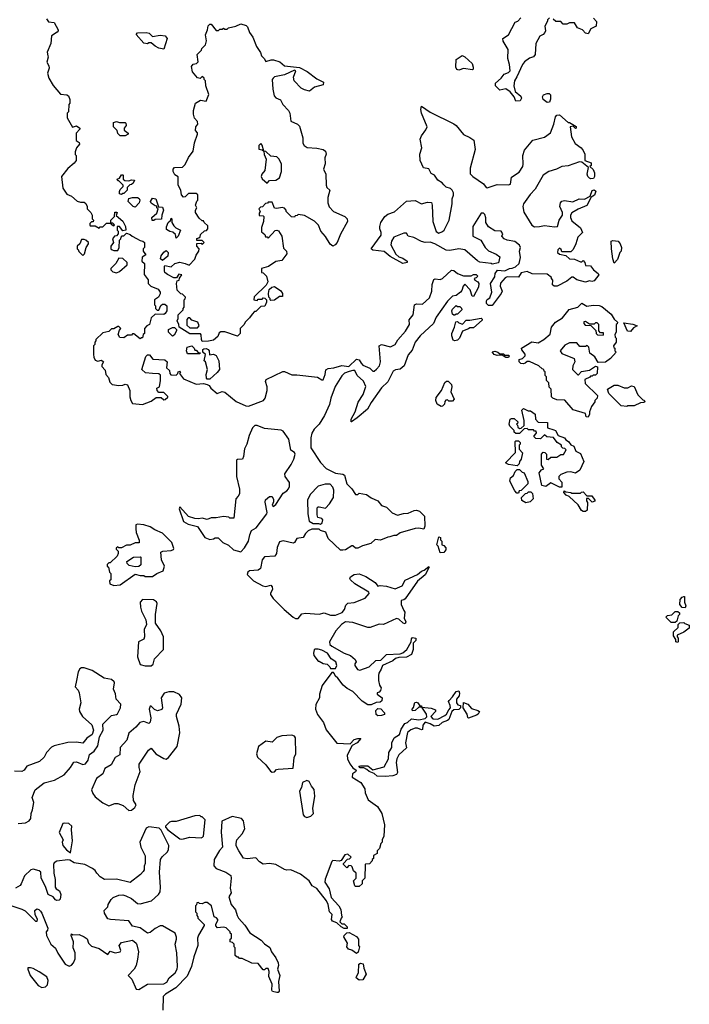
# Model space of a CAD drawing. Extents: x 2219101 to 2444320, y 201258 to 358766.
# Tile 274 of 349: x 2395788 to 2401168, y 249642 to 257556. Entities that reach past the tile are written whole.
import ezdxf

# ---------------------------------------------------------------- set-up
doc = ezdxf.new("R2010")
doc.units = 0

msp = doc.modelspace()

# ---------------------------------------------------------------- linework, layer by layer
at = {"layer": '0CON10XD'}
for points in [[(2396003, 257563), (2396018.3, 257538.3), (2396065, 257532.5), (2396097.5, 257475), (2396097.5, 257465), (2396087.5, 257455), (2396043, 257427), (2396037.5, 257365), (2396007.5, 257295), (2396013.3, 257265), (2396016.1, 257253.9), (2396006.7, 257215), (2396021.2, 257185), (2396023.8, 257165), (2396010, 257125), (2396022.5, 257085), (2396056.4, 257026.4), (2396115, 256956.7), (2396165, 256952.5), (2396180, 256945), (2396190, 256915), (2396190, 256885), (2396182.5, 256875), (2396180, 256815), (2396170, 256805), (2396168.3, 256768.3), (2396211.7, 256691.7), (2396245, 256702.5), (2396270, 256685), (2396270, 256675), (2396242.5, 256645), (2396242.5, 256585), (2396265, 256570), (2396267.5, 256555), (2396243, 256527), (2396232.5, 256495), (2396232.5, 256472.5), (2396240, 256465), (2396240, 256425), (2396226.4, 256403.6), (2396175, 256360), (2396122.5, 256295), (2396133, 256203), (2396165, 256152.5), (2396205, 256137.5), (2396248.3, 256098.3), (2396275, 256090), (2396305, 256090), (2396318.3, 256078.3), (2396330, 256055), (2396330, 256035), (2396360, 256005), (2396370, 255985), (2396370, 255955), (2396380, 255945), (2396378.3, 255931.7), (2396365, 255930), (2396351.7, 255918.3), (2396350, 255905), (2396355, 255900), (2396395, 255900), (2396425, 255880), (2396435, 255890), (2396455, 255890), (2396485, 255920), (2396520, 255920), (2396521.7, 255911.7), (2396545, 255900), (2396548.3, 255908.3), (2396535, 255920), (2396520, 255920), (2396520, 255945), (2396550, 255975), (2396551.7, 256008.3), (2396565, 256010), (2396570, 256005), (2396561.7, 255981.7), (2396616.1, 255936.1), (2396637.5, 255895), (2396640, 255865), (2396615, 255860), (2396590, 255895), (2396570, 255895), (2396570, 255865), (2396580, 255855), (2396580, 255835), (2396565, 255820), (2396550, 255815), (2396532.5, 255795), (2396540, 255765), (2396520, 255735), (2396520, 255715), (2396530, 255705), (2396545, 255700), (2396575, 255700), (2396580, 255705), (2396587.5, 255725), (2396590, 255785), (2396600, 255795), (2396601.7, 255808.3), (2396611.7, 255818.3), (2396625, 255820), (2396645, 255840), (2396675, 255830), (2396690, 255815), (2396727, 255797)], [(2397255, 254970), (2397247.5, 254985), (2397247, 255023), (2397241.7, 255031.7), (2397155, 255030), (2397070, 255085), (2397067, 255107), (2397052.5, 255135), (2397060, 255155), (2397060, 255185), (2397100, 255225), (2397100, 255235), (2397110, 255245), (2397110, 255305), (2397118.3, 255311.7), (2397120, 255325), (2397095, 255350), (2397081.7, 255351.7), (2397053, 255383), (2397047.5, 255435), (2397051.7, 255458.3), (2397068.3, 255461.7), (2397071.7, 255478.3), (2397090, 255505), (2397065, 255510), (2397048.3, 255481.7), (2397025, 255480), (2396975, 255507.5), (2396953.6, 255523.6), (2396950, 255535), (2396950, 255575), (2396955, 255580), (2397005, 255570), (2397033, 255597), (2397075, 255607.5), (2397117, 255597), (2397148.3, 255581.7), (2397195, 255630), (2397206.4, 255663.6), (2397227.5, 255695), (2397230, 255715), (2397210, 255735), (2397211.7, 255758.3), (2397245, 255760), (2397255, 255750), (2397270, 255765), (2397255, 255780), (2397211.7, 255781.7), (2397211.7, 255798.3), (2397228.3, 255801.7), (2397238.3, 255811.7), (2397241.7, 255828.3), (2397271.7, 255858.3), (2397288.3, 255861.7), (2397300, 255875), (2397298.3, 255898.3), (2397270, 255925), (2397265, 255940), (2397255, 255940), (2397230.7, 255960.7), (2397200, 256005), (2397200, 256025), (2397210, 256045), (2397200, 256065), (2397211.7, 256098.3), (2397220, 256105), (2397218.3, 256148.3), (2397205, 256160), (2397145, 256160), (2397118.3, 256131.7), (2397105, 256130), (2397088.3, 256148.3), (2397082.5, 256185), (2397060, 256225), (2397061.7, 256291.7), (2397035, 256310), (2397020, 256335), (2397020, 256355), (2397031.7, 256368.3), (2397095, 256370), (2397118.3, 256391.7), (2397143, 256447), (2397181.7, 256498.3), (2397193, 256567), (2397217.5, 256635), (2397217, 256647), (2397200, 256665), (2397202.5, 256695), (2397220, 256715), (2397216.4, 256736.4), (2397193.3, 256765), (2397183.6, 256796.4), (2397183.3, 256825), (2397200, 256885), (2397240.7, 256909.3), (2397285, 256900), (2397307.5, 256955), (2397283, 257023), (2397280, 257065), (2397270, 257075), (2397270, 257085), (2397255, 257100), (2397237, 257083), (2397215, 257087.5), (2397176.4, 257136.4), (2397169.3, 257180.7), (2397181.7, 257198.3), (2397207, 257203), (2397221.7, 257218.3), (2397213, 257277), (2397248.3, 257311.7), (2397250, 257325), (2397280, 257355), (2397287.5, 257385), (2397280, 257435), (2397297, 257473), (2397303, 257507), (2397315, 257520), (2397325, 257520), (2397365, 257470), (2397385, 257470), (2397395, 257480), (2397415, 257480), (2397425, 257487.5), (2397435, 257480), (2397455, 257480), (2397465, 257490), (2397525, 257502.5), (2397565, 257523.3), (2397608.3, 257508.3), (2397619.2, 257499.2), (2397634.1, 257454.1), (2397660, 257415), (2397691.7, 257341.7), (2397723.3, 257293.3), (2397730, 257265), (2397753, 257243), (2397765, 257220), (2397807, 257233), (2397827, 257233), (2397877, 257217), (2397915, 257183.8), (2398035, 257172.5), (2398098.3, 257138.3), (2398175, 257081.2), (2398230, 257055), (2398225, 257032.5), (2398156.4, 257013.6), (2398115, 256982.5), (2398075, 256992.5), (2398050, 257005), (2397993.9, 257063.9), (2397987.5, 257095), (2398007.5, 257145), (2397995, 257150), (2397915, 257112), (2397835, 257096.2), (2397823.6, 257086.4), (2397817.5, 257075), (2397823, 256997), (2397833.6, 256943.6), (2397845, 256927.5), (2397883, 256913), (2397902.5, 256875), (2397947.5, 256825), (2397957.5, 256805), (2397965, 256740), (2398020, 256715), (2398035, 256700), (2398063.3, 256605), (2398063.9, 256563.9), (2398072.5, 256545), (2398098.3, 256528.3), (2398175, 256522.5), (2398225, 256512.5), (2398245, 256500), (2398250, 256475), (2398238.8, 256445), (2398243, 256397), (2398230, 256355), (2398247, 256313), (2398250, 256225), (2398256.4, 256206.4), (2398280, 256185), (2398263.6, 256126.4), (2398263.3, 256085), (2398275, 256052.5), (2398310, 256015), (2398400, 255975), (2398420, 255955), (2398422.5, 255935), (2398365, 255832.5), (2398338.8, 255765), (2398323.9, 255746.1), (2398305, 255736.7), (2398281.7, 255751.7), (2398245, 255812.5), (2398207.5, 255855), (2398187.5, 255905), (2398156.4, 255936.4), (2398075, 255982.5), (2398025, 255990), (2398018.3, 255981.7), (2398001.7, 255978.3), (2397995, 255970), (2397971.7, 255971.7), (2397930, 256015), (2397930, 256025), (2397915, 256040), (2397897, 256047), (2397855, 256037.5), (2397835, 256040), (2397815, 256090), (2397785, 256090), (2397778.3, 256081.7), (2397761.7, 256078.3), (2397738.3, 256051.7), (2397721.7, 256048.3), (2397710, 256035), (2397720, 256015), (2397711.7, 256001.7), (2397711.7, 255981.7), (2397745, 255980), (2397750, 255975), (2397747.5, 255935), (2397730, 255885), (2397731.7, 255851.7), (2397758.3, 255828.3), (2397761.7, 255811.7), (2397775, 255810), (2397785, 255800), (2397839.3, 255860.7), (2397855, 255863.3), (2397868, 255858), (2397893.3, 255815), (2397908.3, 255718.3), (2397932.5, 255695), (2397933.3, 255675), (2397895, 255620), (2397845, 255612.5), (2397787, 255573), (2397730, 255555), (2397730, 255525), (2397745, 255520), (2397770, 255495), (2397781.7, 255448.3), (2397768.3, 255421.7), (2397671.7, 255328.3), (2397670, 255305), (2397695, 255300), (2397705, 255310), (2397735, 255310), (2397745, 255320), (2397758.3, 255318.3), (2397770, 255305), (2397770, 255285), (2397756.4, 255253.6), (2397725, 255250), (2397685, 255210), (2397675, 255210), (2397655, 255190), (2397635, 255160), (2397600, 255125), (2397592.5, 255105), (2397560, 255075), (2397560, 255035), (2397538.3, 255011.7), (2397437, 255047), (2397405, 255047.5), (2397391.7, 255038.3), (2397379.3, 255010.7), (2397345, 254980), (2397305, 254972.5), (2397255, 254970)], [(2400045, 257570), (2400030, 257555), (2400030, 257545), (2400007.5, 257505), (2400012.5, 257465), (2400008.3, 257451.7), (2399995, 257437.5), (2399967, 257423), (2399933.8, 257365), (2399930, 257275), (2399915, 257257.5), (2399885, 257247.5), (2399845, 257217.5), (2399827.5, 257195), (2399783.3, 257096.7), (2399762.5, 257065), (2399757.5, 257025), (2399768.3, 256978.3), (2399815, 256940), (2399820, 256925), (2399810, 256905), (2399775, 256900), (2399760, 256935), (2399730, 256975), (2399695, 257000), (2399645, 256990), (2399610, 257025), (2399610, 257045), (2399657.5, 257085), (2399681.7, 257118.3), (2399715, 257132.5), (2399727.5, 257145), (2399723, 257197), (2399710.8, 257245), (2399712.5, 257315), (2399673, 257383), (2399670, 257405), (2399716.4, 257433.6), (2399770, 257535), (2399790, 257545), (2399815, 257570)], [(2400397.5, 257567.5), (2400421.7, 257541.7), (2400420, 257505), (2400377, 257483), (2400355, 257442.5), (2400335, 257447.5), (2400310, 257475), (2400270.7, 257490.7), (2400245, 257530), (2400205, 257530), (2400185, 257520), (2400155, 257520), (2400135, 257540), (2400095, 257540), (2400075, 257560)], [(2396945, 257320), (2396905, 257327.5), (2396875, 257342.5), (2396845, 257370), (2396825, 257370), (2396815, 257362.5), (2396785, 257367.5), (2396723, 257437), (2396735, 257450), (2396805, 257452.5), (2396827, 257447), (2396855, 257420), (2396915, 257432.5), (2396957, 257427), (2396972.5, 257405), (2396945, 257320)], [(2399315, 257151.2), (2399300, 257155), (2399293.3, 257175), (2399293.8, 257236.2), (2399343, 257267), (2399365, 257257.5), (2399422.5, 257205), (2399432.5, 257175), (2399431.7, 257158.3), (2399425, 257153.3), (2399355, 257164.2), (2399315, 257151.2)], [(2400025, 256890), (2399993.6, 256913.6), (2399987.5, 256935), (2399997, 256953), (2400025, 256963.3), (2400041.7, 256961.7), (2400052.5, 256952.5), (2400053.6, 256916.4), (2400045, 256892.5), (2400025, 256890)], [(2399585, 255260), (2399555, 255260), (2399537.5, 255275), (2399537.5, 255295), (2399545, 255307.5), (2399565, 255320), (2399582.5, 255365), (2399572, 255435), (2399605, 255490), (2399607.5, 255515), (2399628.3, 255541.7), (2399685, 255537.5), (2399723, 255557), (2399745, 255557.5), (2399770.7, 255569.3), (2399800, 255595), (2399812.5, 255645), (2399803.3, 255695), (2399812.5, 255725), (2399803.3, 255743.3), (2399765, 255773.3), (2399705, 255783.3), (2399680, 255795), (2399662.5, 255815), (2399670, 255835), (2399657, 255857), (2399605, 255858), (2399555, 255892), (2399533.8, 255925), (2399533, 255963), (2399525, 255990), (2399515, 256000), (2399495, 256000), (2399430, 255895), (2399427.5, 255815), (2399492.9, 255782.9), (2399526.7, 255725), (2399555, 255697.5), (2399615, 255672.5), (2399645, 255650), (2399635, 255602.5), (2399585, 255590), (2399575, 255597.5), (2399485, 255607.5), (2399465, 255617.5), (2399363.3, 255706.7), (2399315, 255714), (2399245, 255700.8), (2399215, 255702.5), (2399124.2, 255754.2), (2399085, 255768), (2399046.1, 255766.1), (2399015, 255772), (2398955, 255806.2), (2398910, 255815), (2398895, 255840), (2398875, 255840), (2398795, 255807.5), (2398774.1, 255775.9), (2398770, 255745), (2398810.3, 255670.3), (2398835, 255650), (2398865, 255640), (2398900, 255615), (2398900, 255605), (2398865, 255597.5), (2398765, 255652), (2398715, 255692), (2398624, 255704), (2398612.5, 255715), (2398691.2, 255825), (2398693.3, 255845), (2398682.5, 255875), (2398682.5, 255895), (2398690, 255925), (2398722.5, 255975), (2398746.4, 255993.6), (2398798.3, 256011.7), (2398895, 256097.5), (2398965, 256103.3), (2399015, 256076.7), (2399065, 256090), (2399096.7, 256086.7), (2399102.5, 256065), (2399107.5, 255935), (2399133.6, 255853.6), (2399155, 255840), (2399185, 255852.5), (2399197.5, 255865), (2399237.5, 255945), (2399262.5, 256075), (2399262.5, 256115), (2399272.5, 256145), (2399272.5, 256165), (2399262.5, 256185), (2399248.3, 256198.3), (2399215, 256210), (2399195, 256227.5), (2399182.5, 256245), (2399146.7, 256266.7), (2399120, 256305), (2399095, 256320), (2399075.9, 256355.9), (2399032.5, 256365), (2399006.2, 256425), (2399003.9, 256476.1), (2399020, 256525), (2399006.7, 256595), (2399016.4, 256623.6), (2399050.7, 256669.3), (2399062.5, 256695), (2399017.5, 256805), (2399010, 256835), (2399015, 256860), (2399085, 256812.5), (2399275, 256720), (2399295.9, 256705.9), (2399355, 256632.5), (2399405, 256610), (2399436.4, 256586.4), (2399446.7, 256513.3), (2399408.3, 256361.7), (2399408.3, 256318.3), (2399427.5, 256295), (2399515, 256236.2), (2399535, 256206.7), (2399545, 256203.3), (2399625, 256230), (2399715, 256227.3), (2399731.9, 256235), (2399740.3, 256289.7), (2399800.3, 256329.7), (2399830, 256375), (2399834.3, 256395), (2399830, 256465), (2399845, 256507.5), (2399911.2, 256588.8), (2400005, 256611.2), (2400052.5, 256647.5), (2400079.4, 256715), (2400092.5, 256775), (2400105, 256787.5), (2400125, 256792.5), (2400195, 256730), (2400205, 256730), (2400258.3, 256698.3), (2400260, 256685), (2400255, 256680), (2400235, 256700), (2400210, 256695), (2400221.2, 256615), (2400250.9, 256560.9), (2400300, 256525), (2400316.7, 256505), (2400330, 256475), (2400330, 256425), (2400380, 256405), (2400380, 256385), (2400370, 256375), (2400395, 256352.5), (2400406.2, 256325), (2400406.7, 256295), (2400399.3, 256280.7), (2400376.4, 256276.4), (2400365, 256283.3), (2400353.3, 256295), (2400348.8, 256315), (2400358.3, 256368.3), (2400305, 256410), (2400285, 256412.5), (2400195, 256382.5), (2400143, 256377), (2400100, 256355), (2400040, 256335), (2399995, 256307.5), (2399930, 256195), (2399889.6, 256150.5), (2399836.7, 256075), (2399830, 256055), (2399838.3, 256008.3), (2399904.1, 255904.1), (2399925, 255890), (2399965, 255893.8), (2400005, 255902), (2400085, 255890), (2400110, 255895), (2400123.8, 255945), (2400150, 255985), (2400148.8, 256005), (2400126.7, 256055), (2400133.8, 256085), (2400145, 256097.5), (2400165, 256102.5), (2400233, 256093), (2400283.8, 256116.2), (2400325, 256113.8), (2400371.7, 256138.3), (2400387, 256183), (2400405, 256187.5), (2400417, 256177), (2400406.7, 256145), (2400380.7, 256129.3), (2400345, 256062.5), (2400276.4, 256033.6), (2400225, 256002.5), (2400212.5, 255985), (2400212.5, 255965), (2400225, 255940), (2400293, 255883), (2400310, 255845), (2400273, 255807), (2400256.4, 255753.6), (2400235, 255710), (2400215, 255690), (2400145, 255690), (2400138.3, 255708.3), (2400125, 255720), (2400113, 255707), (2400110, 255685), (2400125, 255670), (2400175, 255660), (2400205, 255632.5), (2400245, 255630), (2400295, 255610), (2400305, 255610), (2400315, 255620), (2400330, 255605), (2400335, 255580), (2400375, 255577.5), (2400397.5, 255545), (2400436.2, 255516.2), (2400442.5, 255505), (2400405, 255456), (2400385, 255452), (2400365, 255456.7), (2400335, 255446.7), (2400265, 255463.8), (2400236.2, 255486.2), (2400225, 255487.5), (2400185, 255453.3), (2400106.4, 255413.6), (2400083, 255413), (2400070, 255425), (2400071.7, 255461.7), (2400060, 255475), (2400060, 255485), (2400025, 255510), (2399905, 255512.5), (2399865, 255532.5), (2399817.5, 255522.5), (2399795, 255487.5), (2399705, 255490), (2399689.2, 255480.8), (2399651.7, 255438.3), (2399649.2, 255415), (2399663.3, 255375), (2399657.5, 255355), (2399585, 255260)], [(2396635, 256622.5), (2396595, 256622.5), (2396575, 256640), (2396570, 256665), (2396542.5, 256695), (2396541.7, 256728.3), (2396565, 256737.5), (2396588.3, 256728.3), (2396635, 256730), (2396640, 256725), (2396642.5, 256705), (2396627.5, 256685), (2396628.3, 256668.3), (2396660, 256645), (2396660, 256635), (2396635, 256622.5)], [(2397775, 256242.5), (2397795, 256262.5), (2397845, 256266.7), (2397876.4, 256283.6), (2397892.5, 256335), (2397890, 256395), (2397872.5, 256435), (2397853.6, 256453.6), (2397805, 256458.8), (2397765, 256497.5), (2397750, 256500), (2397737, 256547), (2397725, 256560), (2397710, 256545), (2397710, 256515), (2397735, 256510), (2397750, 256500), (2397753, 256473), (2397767.5, 256435), (2397756.1, 256343.9), (2397732, 256315), (2397728.8, 256295), (2397737, 256277), (2397775, 256242.5)], [(2396605, 256150), (2396590, 256155), (2396590, 256175), (2396595, 256190), (2396620, 256215), (2396620, 256225), (2396585, 256260), (2396575, 256260), (2396570, 256275), (2396588.3, 256281.7), (2396605, 256310), (2396615, 256310), (2396620, 256305), (2396620, 256275), (2396633, 256263), (2396665, 256260), (2396685, 256270), (2396710, 256265), (2396698.3, 256241.7), (2396685, 256230), (2396671.7, 256228.3), (2396651.7, 256208.3), (2396650, 256185), (2396625, 256160), (2396615, 256160), (2396605, 256150)], [(2396715, 256050), (2396700, 256055), (2396660, 256095), (2396665, 256120), (2396695, 256127.5), (2396735, 256127.5), (2396748.3, 256118.3), (2396752.5, 256105), (2396747.5, 256085), (2396715, 256050)], [(2396851.7, 255941.7), (2396850, 255965), (2396888.3, 256001.7), (2396900, 256035), (2396890, 256045), (2396888.3, 256058.3), (2396875, 256060), (2396845, 256080), (2396837.5, 256095), (2396855, 256122.5), (2396882.5, 256115), (2396901.7, 256051.7), (2396935, 256050), (2396942.5, 256025), (2396930, 255985), (2396928.3, 255951.7), (2396875, 255950), (2396865, 255942.5), (2396851.7, 255941.7)], [(2397045, 255800), (2397038.3, 255828.3), (2397018.3, 255848.3), (2396993, 255853), (2396968.3, 255868.3), (2396968.3, 255891.7), (2396980, 255925), (2396998.3, 255941.7), (2397005, 255960), (2397010, 255955), (2397010, 255925), (2397025, 255900), (2397041.7, 255881.7), (2397080, 255865), (2397060, 255815), (2397045, 255800)], [(2396295, 255660), (2396307, 255673), (2396322.5, 255725), (2396340, 255755), (2396340, 255765), (2396320, 255785), (2396305, 255790), (2396285, 255790), (2396270, 255755), (2396250, 255735), (2396250, 255715), (2396258.3, 255708.3), (2396261.7, 255691.7), (2396295, 255660)], [(2396727, 255797), (2396755, 255780), (2396777, 255777), (2396790, 255765), (2396790, 255725), (2396780, 255715), (2396780, 255695), (2396800, 255665), (2396771.7, 255648.3), (2396770, 255615), (2396790, 255595), (2396788.3, 255508.3), (2396820, 255465), (2396820, 255435), (2396840, 255415), (2396900.7, 255390.7), (2396917, 255367), (2396917, 255353), (2396903, 255327), (2396870, 255305), (2396870, 255265), (2396880, 255255), (2396880, 255235), (2396891.7, 255221.7), (2396905, 255220), (2396921.7, 255258.3), (2396935, 255270), (2396955, 255270), (2396970, 255255), (2396970, 255215), (2396956.4, 255193.6), (2396945, 255187.5), (2396875, 255190), (2396845, 255160), (2396830, 255105), (2396810, 255095), (2396790, 255075), (2396790, 255035), (2396780, 255025), (2396775, 255000), (2396765, 255000), (2396755, 254990), (2396705, 255030), (2396695, 255030), (2396685, 255020), (2396655, 255020), (2396625, 255000), (2396591.7, 255001.7), (2396577.5, 255025), (2396588.3, 255061.7), (2396600, 255075), (2396585, 255090), (2396575, 255090), (2396545, 255070), (2396525, 255070), (2396505, 255050), (2396455, 255040), (2396400, 254985), (2396400, 254975), (2396390, 254965), (2396390, 254945), (2396380, 254935), (2396380, 254865), (2396383, 254843), (2396395, 254820), (2396415, 254812.5), (2396445, 254820), (2396460, 254805), (2396448.3, 254781.7), (2396448.3, 254768.3), (2396475, 254740), (2396480, 254705), (2396500.7, 254680.7), (2396513, 254643), (2396530, 254625), (2396585, 254616.7), (2396615, 254617.5), (2396635, 254627.5), (2396655, 254620), (2396672.5, 254575), (2396672.5, 254525), (2396680, 254495), (2396695, 254470), (2396775, 254462.5), (2396845, 254490), (2396885, 254520), (2396925, 254520), (2396945, 254500), (2396957, 254503), (2396978.3, 254521.7), (2396978.3, 254528.3), (2396945, 254560), (2396905, 254560), (2396892.5, 254575), (2396890, 254595), (2396910, 254605), (2396920, 254655), (2396918.3, 254698.3), (2396905, 254710), (2396855, 254711.2), (2396798.3, 254718.3), (2396770, 254745), (2396800.7, 254849.3), (2396815, 254862.5), (2396831.7, 254861.7), (2396858.3, 254828.3), (2396955, 254822.5), (2396972.5, 254805), (2396968.3, 254758.3), (2396990, 254735), (2396993, 254713), (2397001.7, 254701.7), (2397045, 254700), (2397058.3, 254711.7), (2397060, 254725), (2397075, 254730), (2397080, 254725), (2397071.7, 254711.7), (2397105, 254670), (2397205, 254627.5), (2397265, 254632.5), (2397295, 254622.5), (2397310, 254615), (2397323.6, 254593.6), (2397375, 254552.5), (2397415, 254567.5), (2397435, 254563.3), (2397525.9, 254485.9), (2397605, 254452), (2397625, 254450), (2397746.7, 254495), (2397758.8, 254515), (2397776.4, 254576.4), (2397776.7, 254605), (2397763, 254647), (2397767.5, 254665), (2397903, 254727), (2397915, 254727.5), (2397975, 254702.5), (2398015, 254702.5), (2398181.7, 254681.7), (2398215, 254660), (2398225, 254660), (2398243.3, 254705), (2398247.5, 254742.5), (2398265, 254752.5), (2398313, 254757), (2398375, 254776.2), (2398431.7, 254768.3), (2398495, 254827.5), (2398515, 254822.5), (2398531.2, 254795), (2398545, 254778.8), (2398600, 254755), (2398625, 254730), (2398635, 254730), (2398655, 254746.2), (2398678.6, 254775), (2398685.8, 254805), (2398676.7, 254935), (2398695, 254944), (2398767.7, 254927.7), (2398803.4, 254946.6), (2398825, 254984), (2398888, 255052), (2398920.4, 255105), (2398917.7, 255142.3), (2398950, 255185), (2398960, 255265), (2398975, 255272.5), (2399025, 255270.8), (2399080.3, 255319.7), (2399100.6, 255375), (2399102.3, 255427.7), (2399115, 255467.5), (2399125, 255472.5), (2399165, 255468.8), (2399185, 255476.2), (2399257, 255543), (2399275, 255540), (2399305, 255516.7), (2399355, 255497.5), (2399415, 255497.5), (2399435, 255507.5), (2399455, 255507.5), (2399470, 255495), (2399455, 255480), (2399440, 255475), (2399443.6, 255463.6), (2399469.3, 255449.3), (2399477.5, 255435), (2399473.3, 255405), (2399435, 255330), (2399423, 255333), (2399407.5, 255385), (2399365, 255430), (2399350, 255415), (2399341.7, 255378.3), (2399330, 255365), (2399295, 255340), (2399265, 255332.5), (2399225, 255292.5), (2399133.3, 255165), (2399113.3, 255115), (2399005.8, 255014.2), (2398965.7, 254964.3), (2398941.2, 254898.8), (2398908.3, 254861.7), (2398876.7, 254775), (2398845, 254746.2), (2398808.3, 254741.7), (2398789.2, 254730.8), (2398745.5, 254644.5), (2398694.2, 254595.8), (2398611.2, 254478.8), (2398583.3, 254425), (2398500, 254355), (2398455, 254323.8), (2398450, 254325), (2398451.2, 254345), (2398483.8, 254405), (2398508.3, 254481.7), (2398547.7, 254542.3), (2398568.3, 254608.3), (2398550.4, 254650.5), (2398500, 254695), (2398480, 254735), (2398465, 254737.5), (2398435, 254727.5), (2398396.4, 254713.6), (2398375, 254692.5), (2398321.7, 254608.3), (2398286.7, 254515), (2398276.4, 254463.6), (2398235.8, 254374.2), (2398194.1, 254305.9), (2398153.8, 254265), (2398136.1, 254233.9), (2398126.2, 254195), (2398128, 254115), (2398205.7, 253995.7), (2398249.7, 253949.7), (2398325, 253910), (2398383.3, 253903.3), (2398397.5, 253895), (2398416.4, 253826.4), (2398457.5, 253785), (2398485, 253740), (2398505, 253740), (2398515, 253750), (2398575, 253740), (2398613, 253713), (2398665, 253687.5), (2398695, 253650), (2398735, 253637.5), (2398781.7, 253591.7), (2398823, 253573), (2398871.7, 253588.3), (2398909.3, 253590.7), (2398958.3, 253611.7), (2398975, 253612.5), (2399000, 253605), (2399040, 253565), (2399042.5, 253485), (2399035, 253460), (2398995, 253470), (2398965, 253467.5), (2398845, 253432.5), (2398815, 253410), (2398795, 253410), (2398761.7, 253398.3), (2398745, 253397.5), (2398686.4, 253373.6), (2398643, 253377), (2398610, 253345), (2398541.7, 253328.3), (2398505, 253308.6), (2398485, 253308), (2398465, 253327.5), (2398457, 253327), (2398405, 253296.2), (2398385, 253291.2), (2398365, 253293.3), (2398266.2, 253386.2), (2398246.4, 253436.4), (2398205, 253450), (2398195, 253460), (2398135, 253460), (2398105, 253447.5), (2398085, 253427.5), (2398065, 253393.3), (2398013.9, 253386.1), (2397996.2, 253355), (2397985, 253349.2), (2397905, 253368.6), (2397875, 253360), (2397856.7, 253315), (2397850, 253265), (2397837.5, 253245), (2397755, 253238), (2397735.8, 253215), (2397723.8, 253145), (2397705, 253131.4), (2397635, 253125.6), (2397621.4, 253115), (2397616, 253096), (2397665, 253046.7), (2397742.5, 253005), (2397765, 252999.2), (2397805, 253010), (2397817, 252997), (2397820, 252975), (2397803.2, 252946.8), (2397802.5, 252935), (2397825, 252903.8), (2397912, 252815), (2397985, 252753.1), (2398005, 252742.7), (2398025, 252744.2), (2398055, 252780), (2398085, 252786.7), (2398195, 252776.7), (2398235, 252788.8), (2398285, 252770), (2398325, 252770), (2398377.7, 252792.3), (2398396.7, 252815), (2398409.3, 252850.7), (2398423.9, 252866.1), (2398475, 252872), (2398564.1, 252905.9), (2398596.7, 252945), (2398593.3, 252955), (2398481.2, 253021.2), (2398446.2, 253055), (2398441.2, 253065), (2398445, 253077.5), (2398475, 253096.2), (2398515, 253101.2), (2398569.6, 253079.5), (2398643, 253033), (2398665, 253002.5), (2398685, 253007.5), (2398735, 253003.3), (2398805, 252982.5), (2398860, 253005), (2398885, 253052.5), (2398985, 253095.8), (2399015, 253122.5), (2399038.6, 253131.4), (2399075, 253160), (2399077.5, 253155), (2399046.7, 253095), (2398985, 253043.3), (2398885, 252902.5), (2398875, 252892.5), (2398851.7, 252888.3), (2398853.3, 252855), (2398875, 252807.5), (2398882.5, 252795), (2398877.5, 252745), (2398890, 252715), (2398885, 252700), (2398870, 252705), (2398835, 252737.5), (2398815, 252743.3), (2398710, 252695), (2398675, 252696.7), (2398605, 252672), (2398585, 252672), (2398465, 252710), (2398405, 252716.7), (2398374.1, 252695.9), (2398326.7, 252645), (2398278, 252555), (2398278.8, 252535), (2398295, 252521.2), (2398395, 252463.8), (2398445, 252446.7), (2398483.9, 252413.9), (2398492.5, 252395), (2398480.4, 252379.5), (2398480, 252365), (2398503.3, 252333.3), (2398520.9, 252329.1), (2398596.1, 252353.9), (2398650, 252405), (2398690.7, 252409.3), (2398735, 252453.3), (2398845, 252460), (2398865, 252467.5), (2398897.5, 252495), (2398932.5, 252555), (2398935, 252580), (2398945, 252590), (2398970, 252585), (2398970, 252565), (2398950, 252545), (2398950, 252495), (2398936.4, 252453.6), (2398895, 252433.3), (2398835, 252430), (2398808.3, 252421.7), (2398785, 252402.5), (2398702.5, 252365), (2398693.3, 252336.7), (2398672.5, 252305), (2398670, 252285), (2398670, 252245), (2398678.3, 252208.3), (2398687.5, 252195), (2398692.5, 252185), (2398687.5, 252165), (2398675, 252150), (2398660, 252145), (2398660, 252135), (2398700, 252105), (2398698.3, 252081.7), (2398685, 252070), (2398653, 252067), (2398611.7, 252048.3), (2398585, 252050), (2398538.8, 252078.8), (2398465, 252156.7), (2398419.3, 252179.3), (2398386.1, 252206.1), (2398343, 252263), (2398321.7, 252281.7), (2398318.3, 252298.3), (2398308.3, 252308.3), (2398295, 252310), (2398217.5, 252205), (2398196.7, 252135), (2398196.7, 252105), (2398168.3, 252051.7), (2398163.8, 252015), (2398181.7, 251971.7), (2398227.7, 251907.7), (2398249.3, 251849.3), (2398335, 251740), (2398443, 251737), (2398475, 251770), (2398505, 251780), (2398528.3, 251778.3), (2398500, 251745), (2398458.8, 251721.2), (2398420, 251645), (2398422.5, 251615), (2398440, 251575), (2398463.6, 251543.6), (2398490, 251525), (2398485, 251510), (2398462.5, 251495), (2398458.3, 251468.3), (2398527.5, 251425), (2398560, 251375), (2398563, 251343), (2398587, 251287), (2398663, 251233), (2398696.4, 251176.4)], [(2400565, 255600), (2400552.5, 255635), (2400542.5, 255715), (2400540, 255775), (2400555, 255782.5), (2400597.5, 255775), (2400613.3, 255753.3), (2400622.5, 255725), (2400620, 255695), (2400610, 255685), (2400591.7, 255628.3), (2400565, 255600)], [(2396935, 255620), (2396920, 255635), (2396923, 255657), (2396945, 255687.5), (2396965, 255700), (2396980, 255685), (2396977.5, 255655), (2396935, 255620)], [(2396565, 255522.5), (2396588.3, 255531.7), (2396650, 255585), (2396650, 255605), (2396617, 255637), (2396585, 255640), (2396560, 255595), (2396520, 255555), (2396520, 255545), (2396535, 255530), (2396565, 255522.5)], [(2397805, 255300), (2397800, 255305), (2397800, 255315), (2397790, 255325), (2397787.5, 255355), (2397791.7, 255388.3), (2397813, 255407), (2397835, 255412.5), (2397886.4, 255376.4), (2397900, 255355), (2397898.3, 255331.7), (2397875, 255330), (2397835, 255302.5), (2397805, 255300)], [(2399285, 255180), (2399275, 255180), (2399265, 255190), (2399260, 255215), (2399265, 255230), (2399295, 255260), (2399305, 255250), (2399325, 255250), (2399338.3, 255238.3), (2399340, 255225), (2399305, 255190), (2399295, 255190), (2399285, 255180)], [(2400355, 254360), (2400340, 254365), (2400335, 254390), (2400235, 254420), (2400167, 254497), (2400105, 254500), (2400073, 254513), (2400060, 254525), (2400057.5, 254585), (2400043, 254603), (2400038.3, 254638.3), (2400020, 254655), (2400020, 254685), (2400010, 254695), (2400010, 254725), (2400001.7, 254731.7), (2400000, 254745), (2399985, 254750), (2399960, 254775), (2399885, 254810), (2399865, 254810), (2399850, 254795), (2399835, 254790), (2399815, 254792.5), (2399800, 254805), (2399800, 254825), (2399827, 254833), (2399850, 254855), (2399848.3, 254868.3), (2399821.7, 254901.7), (2399820, 254915), (2399903.6, 254966.4), (2399955, 254960), (2400000, 254985), (2400050.7, 255029.3), (2400060, 255085), (2400092.5, 255125), (2400149.6, 255160.5), (2400202.7, 255227.3), (2400273.8, 255246.2), (2400305, 255277.5), (2400345, 255252.5), (2400395, 255262.5), (2400445, 255260), (2400465, 255250), (2400539.3, 255189.3), (2400565, 255150), (2400590, 255125), (2400588.3, 255111.7), (2400580, 255105), (2400580, 255045), (2400570, 255025), (2400573, 255003), (2400580, 254995), (2400580, 254965), (2400560, 254935), (2400561.7, 254921.7), (2400570, 254915), (2400570, 254895), (2400580, 254885), (2400535, 254832.5), (2400495, 254803.3), (2400435, 254800), (2400410, 254845), (2400370, 254875), (2400360, 254925), (2400347.5, 254937.5), (2400335, 254930), (2400288.3, 254928.3), (2400265, 254960), (2400205, 254960), (2400169.3, 254940.7), (2400130, 254895), (2400143, 254873), (2400243, 254833), (2400247.5, 254805), (2400232.5, 254775), (2400230, 254745), (2400271.7, 254701.7), (2400278.3, 254701.7), (2400303, 254727), (2400365, 254740), (2400415, 254770), (2400430, 254765), (2400428.3, 254711.7), (2400415, 254700), (2400395, 254700), (2400388.3, 254691.7), (2400375, 254690), (2400368.3, 254681.7), (2400330, 254665), (2400331.7, 254631.7), (2400430, 254535), (2400427, 254513), (2400410, 254495), (2400410, 254485), (2400383, 254447), (2400367.5, 254405), (2400367.5, 254385), (2400355, 254360)], [(2397215, 255080), (2397230, 255095), (2397220, 255125), (2397171.7, 255141.7), (2397155, 255160), (2397141.7, 255158.3), (2397130, 255145), (2397131.7, 255101.7), (2397155, 255080), (2397215, 255080)], [(2399285, 254975.8), (2399270.9, 254980.9), (2399258.8, 255015), (2399260, 255035), (2399282.5, 255085), (2399291.7, 255128.3), (2399305, 255130), (2399315, 255120), (2399345, 255110), (2399375, 255140), (2399405, 255140), (2399495, 255157.5), (2399505, 255150), (2399505, 255140), (2399435, 255080), (2399405, 255080), (2399395, 255070), (2399347, 255053), (2399321.2, 254995), (2399305, 254980), (2399285, 254975.8)], [(2397015, 255012.5), (2396983.3, 255045), (2396982.5, 255065), (2397015, 255082.5), (2397031.7, 255081.7), (2397047, 255067), (2397047.5, 255055), (2397029.3, 255020.7), (2397015, 255012.5)], [(2400475, 255020), (2400480, 255025), (2400478.3, 255038.3), (2400455, 255040), (2400440, 255055), (2400440, 255105), (2400428.3, 255118.3), (2400415, 255120), (2400405, 255110), (2400365, 255110), (2400335, 255130), (2400321.7, 255128.3), (2400320, 255115), (2400331.7, 255101.7), (2400378.3, 255098.3), (2400418.3, 255058.3), (2400420, 255035), (2400431.7, 255021.7), (2400475, 255020)], [(2400695, 255050), (2400671.7, 255051.7), (2400641.7, 255118.3), (2400715, 255107.5), (2400750, 255095), (2400720.7, 255079.3), (2400695, 255050)], [(2397235, 254870), (2397135, 254870), (2397127.5, 254895), (2397132.5, 254925), (2397170, 254935), (2397190, 254915), (2397195, 254900), (2397205, 254900), (2397221.7, 254881.7), (2397238.3, 254878.3), (2397235, 254870)], [(2397315, 254667.5), (2397295, 254667.5), (2397287.5, 254675), (2397286.7, 254705), (2397297.5, 254745), (2397280, 254805), (2397270, 254815), (2397280, 254865), (2397260, 254885), (2397260, 254905), (2397268.3, 254911.7), (2397285, 254912.5), (2397302.5, 254905), (2397310, 254895), (2397311.7, 254861.7), (2397345, 254867.5), (2397365, 254857.5), (2397386.7, 254815), (2397392.5, 254745), (2397375, 254720), (2397315, 254667.5)], [(2399715, 254840), (2399695, 254840), (2399665, 254860), (2399625, 254857.5), (2399600, 254865), (2399583, 254887), (2399605, 254892.5), (2399630, 254885), (2399645, 254870), (2399675, 254870), (2399685, 254860), (2399715, 254860), (2399720, 254855), (2399715, 254840)], [(2399175, 254447.5), (2399143.3, 254465), (2399132, 254495), (2399135, 254520), (2399176.7, 254575), (2399205, 254640), (2399218.3, 254651.7), (2399231.7, 254651.7), (2399257.5, 254625), (2399260, 254605), (2399252.5, 254565), (2399277.5, 254505), (2399265, 254490), (2399235, 254490), (2399225, 254500), (2399211.7, 254498.3), (2399203, 254487), (2399200, 254465), (2399185, 254450), (2399175, 254447.5)], [(2400665, 254447.5), (2400621.7, 254451.7), (2400521.7, 254551.7), (2400510, 254585), (2400565, 254617.5), (2400595, 254617.5), (2400645, 254597.5), (2400675, 254597.5), (2400705, 254612.5), (2400725, 254607.5), (2400755, 254540), (2400795, 254500), (2400806.7, 254496.7), (2400810, 254485), (2400801.7, 254478.3), (2400775, 254477.5), (2400725, 254453.3), (2400675, 254452.5), (2400665, 254447.5)], [(2400145, 253800), (2400125, 253800), (2400055, 253832.5), (2400015, 253803.3), (2399983, 253813), (2399962.5, 253915), (2399981.7, 253938.3), (2400000, 253945), (2399980, 253975), (2399980, 254065), (2399995, 254080), (2400008.3, 254078.3), (2400020, 254065), (2400020, 254025), (2400035, 254020), (2400055, 254040), (2400105, 254040), (2400135, 254060), (2400158.3, 254061.7), (2400178.3, 254098.3), (2400168.3, 254108.3), (2400151.7, 254111.7), (2400141.7, 254121.7), (2400140, 254135), (2400107, 254157), (2400077, 254197), (2400023, 254203), (2400005, 254220), (2399971.7, 254188.3), (2399935, 254190), (2399920, 254205), (2399940, 254235), (2399938.3, 254248.3), (2399925, 254250), (2399915, 254260), (2399875, 254260), (2399865, 254270), (2399841.7, 254268.3), (2399805, 254230), (2399775, 254230), (2399761.7, 254241.7), (2399760, 254255), (2399725, 254290), (2399720, 254305), (2399730, 254345), (2399738.3, 254351.7), (2399761.7, 254351.7), (2399790, 254325), (2399788.3, 254311.7), (2399780, 254305), (2399788.3, 254298.3), (2399791.7, 254281.7), (2399805, 254270), (2399818.3, 254271.7), (2399840, 254295), (2399840, 254335), (2399823, 254417), (2399835, 254430), (2399873, 254413), (2399891.7, 254411.7), (2399930, 254385), (2399932.5, 254345), (2399955, 254320), (2400028.3, 254318.3), (2400030, 254275), (2400080.7, 254260.7), (2400093, 254253), (2400113.3, 254213.3), (2400166.4, 254196.4), (2400175, 254180), (2400196.4, 254166.4), (2400215, 254140), (2400239.3, 254129.3), (2400257, 254087), (2400295, 254070), (2400320, 254005), (2400287.5, 253935), (2400255, 253912.5), (2400215, 253922.5), (2400185, 253920), (2400135, 253900), (2400120, 253885), (2400120, 253865), (2400145, 253840), (2400145, 253800)], [(2397565, 253278.1), (2397595, 253310), (2397626.9, 253365), (2397636, 253416), (2397650.3, 253449.7), (2397688.1, 253471.9), (2397773.3, 253585), (2397775.9, 253595.9), (2397759.3, 253679.3), (2397762.7, 253697.3), (2397795, 253723.3), (2397815, 253722.5), (2397828.3, 253698.3), (2397828.3, 253681.7), (2397817.5, 253655), (2397825, 253644), (2397845, 253658.8), (2397905, 253750.8), (2397935, 253768.9), (2397948.5, 253785), (2397955.9, 253805), (2397956.7, 253835), (2397922, 253885), (2397918.8, 253905), (2397969.6, 253980.5), (2397990, 254025), (2398000, 254065), (2397995, 254077.5), (2397966.4, 254096.4), (2397951.2, 254185), (2397905, 254250), (2397887.7, 254257.7), (2397755, 254270), (2397695, 254293.3), (2397677, 254293), (2397657.5, 254275), (2397632.5, 254215), (2397612.5, 254145), (2397593, 254107), (2397586.7, 254045), (2397577.5, 254025), (2397538.3, 254021.7), (2397530, 254015), (2397530, 253885), (2397553, 253783), (2397553.6, 253746.4), (2397543.3, 253725), (2397524, 253705), (2397509.3, 253550.7), (2397475, 253550), (2397467, 253557), (2397425, 253562.5), (2397365, 253551.2), (2397325, 253552.5), (2397295, 253540), (2397255, 253550), (2397225, 253543.8), (2397193.6, 253546.4), (2397144.2, 253564.2), (2397075, 253640), (2397070, 253625), (2397105, 253523.8), (2397141.2, 253501.2), (2397215, 253483.3), (2397275, 253393.8), (2397315, 253377.5), (2397345, 253382.5), (2397358.3, 253391.7), (2397381.7, 253391.7), (2397420, 253355), (2397465, 253332.5), (2397505.8, 253295.8), (2397565, 253278.1)], [(2399785, 253970), (2399715, 253980), (2399690, 253995), (2399771.7, 254078.3), (2399770, 254165), (2399775, 254170), (2399795, 254170), (2399808.3, 254158.3), (2399810, 254145), (2399800, 254135), (2399800, 254105), (2399827.5, 254075), (2399817, 254023), (2399802.5, 254005), (2399800, 253985), (2399785, 253970)], [(2399795, 253750), (2399781.7, 253751.7), (2399765, 253770), (2399727, 253847), (2399732.5, 253875), (2399756.4, 253893.6), (2399770, 253925), (2399785, 253940), (2399805, 253940), (2399825, 253920), (2399840, 253915), (2399870, 253845), (2399870, 253825), (2399818.3, 253771.7), (2399801.7, 253768.3), (2399795, 253750)], [(2398205, 253500), (2398217, 253513), (2398222.5, 253535), (2398215, 253547.5), (2398182.5, 253555), (2398177, 253577), (2398178.3, 253631.7), (2398185, 253640), (2398195, 253640), (2398245, 253630), (2398275.8, 253664.2), (2398308, 253715), (2398311.2, 253775), (2398305, 253797.5), (2398283, 253823), (2398243, 253823), (2398185, 253806), (2398120.9, 253739.1), (2398100, 253695), (2398103.3, 253585), (2398112.5, 253525), (2398145, 253507.5), (2398187.5, 253507.5), (2398205, 253500)], [(2399855, 253673.3), (2399821.7, 253691.7), (2399820, 253715), (2399851.7, 253748.3), (2399865, 253750), (2399875, 253760), (2399895, 253760), (2399907, 253747), (2399912.5, 253705), (2399888.3, 253681.7), (2399855, 253673.3)], [(2400335, 253602.5), (2400315, 253603.3), (2400302.3, 253612.3), (2400276.4, 253656.4), (2400203, 253723), (2400180, 253735), (2400160, 253755), (2400161.7, 253768.3), (2400175, 253760), (2400217, 253757), (2400225, 253750), (2400295, 253750), (2400301.7, 253758.3), (2400315, 253760), (2400345, 253730), (2400385, 253730), (2400410, 253695), (2400410, 253685), (2400388.3, 253678.3), (2400358.3, 253708.3), (2400341.7, 253708.3), (2400341.7, 253688.3), (2400350, 253675), (2400347.5, 253615), (2400335, 253602.5)], [(2396545, 253007.5), (2396595, 253012.5), (2396715, 253100), (2396755, 253090), (2396785, 253090), (2396795, 253080), (2396855, 253080), (2396890, 253105), (2396940, 253125), (2396950, 253165), (2396927.5, 253215), (2396922.5, 253275), (2396937, 253283), (2397005, 253288.8), (2397023, 253297), (2397026.7, 253305), (2397010, 253355), (2396935, 253430), (2396872.5, 253455), (2396835, 253480), (2396785, 253496.2), (2396735, 253502.5), (2396720, 253495), (2396720, 253465), (2396723.6, 253433.6), (2396748.3, 253371.7), (2396748.3, 253351.7), (2396715, 253352.5), (2396675, 253333.3), (2396645, 253332.5), (2396605, 253310), (2396585, 253310), (2396575, 253320), (2396561.7, 253308.3), (2396561.7, 253301.7), (2396580, 253285), (2396580, 253265), (2396570, 253245), (2396515, 253190), (2396505, 253190), (2396491.7, 253178.3), (2396490, 253165), (2396500, 253155), (2396510, 253115), (2396520, 253105), (2396520, 253055), (2396510, 253045), (2396511.7, 253021.7), (2396545, 253007.5)], [(2399165, 253270), (2399150, 253325), (2399140, 253335), (2399155, 253400), (2399170, 253395), (2399170, 253375), (2399180, 253365), (2399180, 253335), (2399195, 253330), (2399211.7, 253311.7), (2399212.5, 253295), (2399195, 253273.3), (2399165, 253270)], [(2396715, 253157.5), (2396668.3, 253168.3), (2396650, 253185), (2396648.3, 253201.7), (2396703, 253237), (2396755, 253240), (2396760, 253235), (2396760, 253175), (2396745, 253160), (2396715, 253157.5)], [(2401135, 252830), (2401111.7, 252831.7), (2401092.5, 252855), (2401093.9, 252896.1), (2401110, 252915), (2401125, 252920), (2401130, 252920), (2401130, 252875), (2401140, 252845), (2401135, 252830)], [(2396845, 252363.3), (2396860, 252375), (2396871.2, 252418.8), (2396942.5, 252495), (2396942.5, 252595), (2396922.5, 252645), (2396880, 252705), (2396880, 252775), (2396891.2, 252865), (2396887.7, 252877.7), (2396863.6, 252893.6), (2396775, 252896), (2396754.3, 252875.7), (2396757.5, 252835), (2396765, 252802.5), (2396801.7, 252731.7), (2396806.7, 252695), (2396786.7, 252655), (2396790, 252595), (2396785, 252577.5), (2396743.3, 252555), (2396733.9, 252433.9), (2396755, 252373.3), (2396796.4, 252363.6), (2396845, 252363.3)], [(2401055, 252710), (2401021.7, 252711.7), (2400980, 252755), (2400993, 252767), (2401027, 252773), (2401055, 252800), (2401075, 252800), (2401088.3, 252788.3), (2401090, 252775), (2401080, 252765), (2401068.3, 252721.7), (2401055, 252710)], [(2401075, 252550), (2401060, 252555), (2401060, 252575), (2401040, 252605), (2401040, 252635), (2401078.3, 252671.7), (2401080, 252695), (2401091.7, 252708.3), (2401125, 252710), (2401131.7, 252701.7), (2401168.3, 252688.3), (2401167.5, 252665), (2401125, 252632.5), (2401071.7, 252608.3), (2401070, 252595), (2401080, 252585), (2401080, 252555), (2401075, 252550)], [(2398325, 252340), (2398336.7, 252365), (2398327.5, 252395), (2398290, 252420), (2398261.2, 252465), (2398215, 252488.8), (2398185, 252496.2), (2398162.5, 252497.5), (2398155, 252490), (2398147.5, 252465), (2398150, 252445), (2398185, 252400), (2398195, 252400), (2398225, 252382.5), (2398257, 252377), (2398280, 252355), (2398285, 252340), (2398325, 252340)], [(2395776.4, 251096.4), (2395835, 251101.2), (2395863.9, 251116.1), (2395876.2, 251135), (2395878.8, 251175), (2395890, 251205), (2395900, 251265), (2395886.7, 251305), (2395912.5, 251365), (2395985, 251422.5), (2396065.9, 251444.1), (2396145, 251486.7), (2396196.7, 251545), (2396221.7, 251588.3), (2396245, 251590), (2396295, 251569.4), (2396315, 251575.6), (2396337.5, 251605), (2396348.8, 251651.2), (2396385, 251676), (2396415, 251718.8), (2396428.7, 251791.3), (2396458, 251845), (2396456.7, 251895), (2396525, 251963.8), (2396565, 251970.8), (2396572.6, 251977.4), (2396598.1, 252025), (2396601.2, 252055), (2396562, 252095), (2396558.3, 252138.3), (2396542.5, 252175), (2396550, 252225), (2396546.7, 252235), (2396525, 252253.3), (2396465, 252262.5), (2396370, 252325), (2396305, 252346.7), (2396285, 252347.5), (2396270.7, 252339.3), (2396257.5, 252315), (2396244, 252246), (2396233.3, 252195), (2396256.9, 252166.9), (2396265.7, 252145.7), (2396280, 252065), (2396264.2, 252015), (2396268.8, 251995), (2396293.3, 251955), (2396367.8, 251887.8), (2396381.9, 251845), (2396370.3, 251809.7), (2396328.3, 251781.7), (2396295, 251740), (2396245, 251750), (2396175, 251746.7), (2396065, 251718.8), (2396042.3, 251707.7), (2396003.9, 251666.1), (2395985, 251627.5), (2395946.1, 251593.9), (2395845, 251556.7), (2395822.5, 251525), (2395805, 251512.5), (2395745, 251516.7)], [(2396665, 251201.2), (2396685, 251203.8), (2396713.3, 251225), (2396723.3, 251245), (2396701.2, 251281.2), (2396698.3, 251321.7), (2396716.7, 251405), (2396756.1, 251513.9), (2396748, 251545), (2396748.8, 251571.2), (2396822.5, 251685), (2396845, 251700), (2396882.5, 251655), (2396945, 251617.5), (2396965, 251612.5), (2396982.5, 251625), (2397053.3, 251715), (2397073.3, 251825), (2397068.3, 251878.3), (2397046.7, 251955), (2397046.7, 251975), (2397083.8, 252055), (2397091.2, 252105), (2397072.3, 252132.3), (2397025, 252153.8), (2396985, 252152.9), (2396948.3, 252141.7), (2396924.3, 252105), (2396933.8, 252025), (2396929.6, 252010.5), (2396895, 252002), (2396871.8, 252011.8), (2396845, 252039.4), (2396835, 252038.1), (2396827.1, 252015), (2396840, 251945), (2396835, 251910), (2396825, 251900), (2396785.7, 251915.7), (2396751.7, 251908.3), (2396719.7, 251870.3), (2396665, 251820.8), (2396647.1, 251765), (2396594.6, 251705), (2396592, 251648), (2396553.8, 251625), (2396523.1, 251566.9), (2396471.4, 251538.5), (2396454.6, 251495.4), (2396405, 251456), (2396365.6, 251365), (2396375, 251336.2), (2396395, 251310), (2396455, 251261.2), (2396505, 251238.8), (2396552.7, 251257.3), (2396575, 251255.6), (2396619.1, 251239.1), (2396665, 251201.2)], [(2398725, 251473.8), (2398660, 251475), (2398635, 251497.5), (2398595, 251512.5), (2398578.3, 251528.3), (2398551.7, 251541.7), (2398523, 251543), (2398512.5, 251555), (2398525, 251560), (2398585, 251560), (2398625, 251527.5), (2398715, 251550), (2398750, 251615), (2398753.6, 251666.4), (2398777.5, 251705), (2398777.5, 251745), (2398797, 251783), (2398838.3, 251811.7), (2398853.3, 251855), (2398881.7, 251898.3), (2398905, 251907.5), (2398935, 251936.7), (2398995, 251930), (2399045, 251940), (2399058.3, 251951.7), (2399057.5, 251975), (2399020, 252030), (2399095, 252022.5), (2399130, 252010), (2399130, 251995), (2399090, 251955), (2399107.5, 251937.5), (2399147, 251933), (2399205, 251962.5), (2399217.5, 251975), (2399235, 252010), (2399250, 252025), (2399247.5, 252045), (2399232.5, 252075), (2399237.5, 252085), (2399266.4, 252113.6), (2399295, 252157.5), (2399315, 252162.5), (2399323, 252143), (2399317.7, 252122.3), (2399297.5, 252095), (2399296.4, 252066.4), (2399309.3, 252049.3), (2399330, 252045), (2399330, 252025), (2399317, 252013), (2399275, 252010), (2399260, 251995), (2399235, 251932.5), (2399225, 251922.5), (2399183, 251907), (2399155, 251882.5), (2399118.3, 251878.3), (2399087, 251897), (2399045, 251910), (2399027.5, 251885), (2399025, 251850), (2399015, 251847.5), (2398985, 251862.5), (2398965, 251862.5), (2398931.7, 251848.3), (2398903.9, 251826.1), (2398887.5, 251745), (2398897, 251703), (2398833.6, 251646.4), (2398817.5, 251615), (2398813.3, 251585), (2398822.5, 251505), (2398815, 251490), (2398785, 251477.5), (2398725, 251473.8)], [(2398945, 252000), (2398940, 252015), (2398951.7, 252028.3), (2398961.7, 252068.3), (2398975, 252070), (2398986.4, 252066.4), (2399001.7, 252041.7), (2399015, 252040), (2399020, 252030), (2398995, 252030), (2398965, 252002.5), (2398945, 252000)], [(2399395, 251942.5), (2399388.3, 251948.3), (2399383.3, 251975), (2399350, 252025), (2399353, 252067), (2399387.5, 252055), (2399418.8, 252018.8), (2399470, 252005), (2399482.5, 251995), (2399472.5, 251975), (2399457.5, 251965), (2399395, 251942.5)], [(2398665, 251960), (2398652.5, 251972.5), (2398650, 252005), (2398665, 252020), (2398688.3, 252018.3), (2398720, 251985), (2398718.3, 251971.7), (2398695, 251962.5), (2398665, 251960)], [(2397815, 251507.5), (2397835, 251510), (2397851.7, 251528.3), (2397865, 251533.3), (2397985, 251540), (2397994.2, 251625), (2398006.4, 251656.4), (2398002.5, 251785), (2397995, 251797.5), (2397975, 251806.7), (2397895, 251800), (2397853, 251787), (2397815, 251750), (2397765, 251757.5), (2397707.5, 251715), (2397691.2, 251655), (2397698.8, 251628.8), (2397765, 251567.5), (2397802.5, 251515), (2397815, 251507.5)], [(2398095, 251144.2), (2398127.5, 251155), (2398147.5, 251175), (2398142.5, 251215), (2398160, 251315), (2398155, 251370), (2398132.5, 251395), (2398113, 251433), (2398095, 251440), (2398060, 251425), (2398051.2, 251385), (2398036.7, 251355), (2398066.2, 251165), (2398075, 251151.2), (2398095, 251144.2)], [(2398696.4, 251176.4), (2398720, 251085), (2398712.5, 250995), (2398700, 250965), (2398700, 250945), (2398690, 250935), (2398680, 250895), (2398660, 250875), (2398660, 250855), (2398631.7, 250838.3), (2398630, 250815), (2398620, 250805), (2398620, 250795), (2398598.3, 250771.7), (2398565, 250770), (2398562.5, 250765), (2398560, 250655), (2398540, 250635), (2398538.3, 250611.7), (2398515, 250590), (2398485, 250590), (2398480, 250595), (2398470, 250635), (2398490, 250655), (2398490, 250695), (2398470, 250715), (2398458.3, 250748.3), (2398450, 250755), (2398433, 250757), (2398415, 250740), (2398390, 250765), (2398390, 250775), (2398421.7, 250808.3), (2398438.3, 250811.7), (2398450, 250825), (2398425, 250850), (2398400, 250845), (2398371.7, 250798.3), (2398355, 250792.5), (2398305, 250797.5), (2398295, 250790), (2398243, 250647), (2398240, 250625), (2398275, 250570), (2398291.2, 250501.2), (2398353, 250433), (2398367.5, 250405), (2398372.5, 250355), (2398380, 250345), (2398370, 250335), (2398360, 250305), (2398375, 250290), (2398395, 250290), (2398420, 250265), (2398418.3, 250251.7), (2398395, 250252.5), (2398370, 250265), (2398337, 250297), (2398300.7, 250310.7), (2398292.5, 250325), (2398297.5, 250365), (2398277.5, 250385), (2398266.7, 250445), (2398253.6, 250473.6), (2398175, 250573.3), (2398136.7, 250595), (2398112.5, 250635), (2398045, 250687.5), (2397965, 250723.3), (2397935, 250720), (2397915, 250726.7), (2397846.4, 250766.4), (2397795, 250773.8), (2397745, 250770), (2397715, 250788), (2397685, 250820), (2397615, 250812.5), (2397587, 250817), (2397547.5, 250875), (2397527.5, 250915), (2397526.7, 250935), (2397532.5, 250965), (2397575, 251012.5), (2397596.2, 251053.8), (2397586.1, 251116.1), (2397570, 251135), (2397495, 251152.5), (2397412.5, 251115), (2397406.2, 251025), (2397416.7, 250905), (2397392.7, 250877.3), (2397351.2, 250805), (2397346.7, 250755), (2397365, 250733.3), (2397443.6, 250703.6), (2397485, 250677.5), (2397487.5, 250655), (2397478, 250575), (2397487, 250537), (2397467.5, 250505), (2397486.7, 250445), (2397520.7, 250400.7), (2397533.8, 250355), (2397546.2, 250335), (2397597.3, 250277.3), (2397636.1, 250216.1), (2397727.3, 250157.3), (2397755, 250127.5), (2397798.3, 250098.3), (2397811.2, 250065), (2397846.7, 250015), (2397863.3, 249975), (2397866.7, 249955), (2397860, 249925), (2397878.8, 249875), (2397866.2, 249825), (2397873, 249747), (2397865, 249737.5), (2397855, 249736.7), (2397820, 249745), (2397812.5, 249755), (2397817.5, 249805), (2397790, 249865), (2397792.5, 249905), (2397785, 249930), (2397765, 249930), (2397755, 249920), (2397745, 249920), (2397705, 249970), (2397653, 249973), (2397575, 250010), (2397555, 250010), (2397545, 250020), (2397535, 250020), (2397520, 250035), (2397520, 250095), (2397510, 250105), (2397510, 250125), (2397498.3, 250138.3), (2397480, 250145), (2397480, 250165), (2397490, 250175), (2397490, 250205), (2397480, 250215), (2397480, 250225), (2397447, 250257), (2397425, 250262.5), (2397378.3, 250258.3), (2397363, 250273), (2397363, 250287), (2397380, 250315), (2397380, 250325), (2397368.3, 250338.3), (2397350, 250345), (2397330, 250435), (2397295, 250460), (2397275, 250460), (2397255, 250450), (2397232.5, 250452.5), (2397225, 250460), (2397211.7, 250458.3), (2397208.3, 250441.7), (2397200, 250435), (2397200, 250385), (2397210, 250375), (2397210, 250355), (2397220, 250345), (2397220, 250335), (2397270, 250285), (2397270, 250275), (2397223, 250197), (2397217.5, 250175), (2397220, 250115), (2397187.5, 250025), (2397168.8, 249945), (2397132.7, 249867.3), (2397041.2, 249775), (2396960, 249725), (2396940, 249705), (2396937.5, 249595)], [(2396195, 250860), (2396213, 250957), (2396203.3, 251045), (2396206.7, 251075), (2396182.5, 251095), (2396145, 251099.5), (2396134.6, 251095), (2396103.7, 251023.7), (2396136, 250965), (2396130, 250945), (2396135, 250920), (2396163.6, 250883.6), (2396195, 250860)], [(2397085, 250968.6), (2397105, 250971.9), (2397154.4, 250985.6), (2397245, 250980), (2397256.7, 250985), (2397263.8, 250995), (2397277.5, 251125), (2397255, 251150), (2397245, 251150), (2397235, 251160), (2397195, 251157.5), (2397045, 251112.5), (2397008.3, 251111.7), (2396990, 251105), (2396960, 251075), (2396960, 251065), (2396977.5, 251045), (2397073.4, 250973.4), (2397085, 250968.6)], [(2396745, 249762.5), (2396815, 249803.3), (2396945, 249807.5), (2396969.3, 249820.7), (2396987.5, 249855), (2397036.7, 249895), (2397053.3, 249925), (2397056.7, 249945), (2397050, 250055), (2397036.7, 250125), (2397048.8, 250165), (2397047.7, 250182.3), (2397036, 250215), (2396935, 250272.5), (2396915, 250272.5), (2396875, 250252.5), (2396835, 250220), (2396813.6, 250213.6), (2396755, 250257.5), (2396695, 250271.2), (2396663.9, 250313.9), (2396516.1, 250323.9), (2396495, 250330), (2396468.8, 250375), (2396466.7, 250395), (2396496.7, 250425), (2396497.5, 250445), (2396522.5, 250485), (2396539.3, 250500.7), (2396585, 250520), (2396615, 250522.5), (2396640, 250515), (2396685, 250492.5), (2396735, 250453.3), (2396755, 250448.8), (2396847.5, 250475), (2396903.9, 250526.1), (2396916.7, 250545), (2396920, 250585), (2396910.4, 250705), (2396919.4, 250805), (2396931.1, 250828.9), (2396973.3, 250865), (2396983, 250883), (2396985, 250920), (2396923, 251043), (2396907, 251057), (2396825, 251067.5), (2396803, 251057), (2396752.5, 250945), (2396760, 250905), (2396796.7, 250835), (2396796.7, 250775), (2396787, 250753), (2396786.4, 250723.6), (2396780.7, 250709.3), (2396757.5, 250685), (2396675, 250620), (2396565, 250648), (2396470, 250645), (2396435, 250667.5), (2396407.5, 250695), (2396395, 250717.5), (2396373.6, 250733.6), (2396310, 250765), (2396225, 250780), (2396191.7, 250801.7), (2396175, 250802.5), (2396085, 250792.5), (2396065, 250780), (2396060, 250765), (2396062.5, 250695), (2396072.5, 250645), (2396072.5, 250585), (2396080.7, 250570.7), (2396107.5, 250555), (2396117.5, 250525), (2396111.7, 250488.3), (2396105, 250480), (2396085, 250477.5), (2396075, 250482.5), (2396056.1, 250506.1), (2396017.5, 250525), (2395995, 250590), (2395961.2, 250655), (2395956.2, 250705), (2395943.3, 250715), (2395895, 250729.1), (2395876.2, 250723.8), (2395826.9, 250675), (2395800.4, 250610.5), (2395792, 250598), (2395752.5, 250575)], [(2395724.3, 250434.3), (2395805, 250407.5), (2395832.3, 250392.3), (2395915, 250310), (2395928.3, 250311.7), (2395930, 250325), (2395913, 250363), (2395910, 250395), (2395925, 250410), (2395940, 250405), (2395955, 250390), (2395966.7, 250375), (2396012.5, 250255), (2396011.7, 250238.3), (2396000, 250225), (2396002.5, 250195), (2396036.4, 250126.4), (2396075, 250092.5), (2396093.9, 250053.9), (2396153.9, 249963.9), (2396185, 249950), (2396205, 249956.7), (2396220, 249975), (2396233, 250007), (2396232.5, 250055), (2396217.5, 250095), (2396220, 250145), (2396200, 250195), (2396205, 250207.5), (2396215, 250200), (2396265, 250202.5), (2396305.9, 250185.9), (2396329.3, 250169.3), (2396340, 250135), (2396365, 250110), (2396425, 250090), (2396495, 250042.5), (2396515, 250070), (2396555, 250056.7), (2396595, 250063.3), (2396600, 250075), (2396586.7, 250115), (2396605, 250140), (2396695, 250157.5), (2396723, 250133), (2396729.3, 250119.3), (2396742.5, 250065), (2396733.6, 250006.4), (2396722.5, 249955), (2396707.5, 249925), (2396660, 249875), (2396687.5, 249845), (2396723.6, 249763.6), (2396745, 249762.5)], [(2398495, 250050), (2398456.7, 250076.7), (2398430, 250085), (2398417.5, 250105), (2398422.5, 250135), (2398393.3, 250185), (2398393.9, 250196.1), (2398415, 250217.5), (2398435, 250220), (2398495, 250187.5), (2398510, 250165), (2398510, 250115), (2398517.5, 250105), (2398507.5, 250062.5), (2398495, 250050)], [(2395965, 249776.7), (2395995, 249782.5), (2396011.7, 249798.3), (2396016.7, 249835), (2396005, 249862.5), (2395945, 249903.8), (2395895, 249928.8), (2395875, 249936.7), (2395853.6, 249936.4), (2395852.5, 249925), (2395872.5, 249875), (2395935, 249793.3), (2395965, 249776.7)], [(2398515, 249836.7), (2398492.5, 249855), (2398493, 249867), (2398510, 249895), (2398513.3, 249965), (2398525, 249972.5), (2398548.3, 249968.3), (2398553.6, 249933.6), (2398572.5, 249885), (2398545, 249840), (2398515, 249836.7)]]:
    msp.add_lwpolyline(points, dxfattribs=at)

doc.saveas('drawing.dxf')
